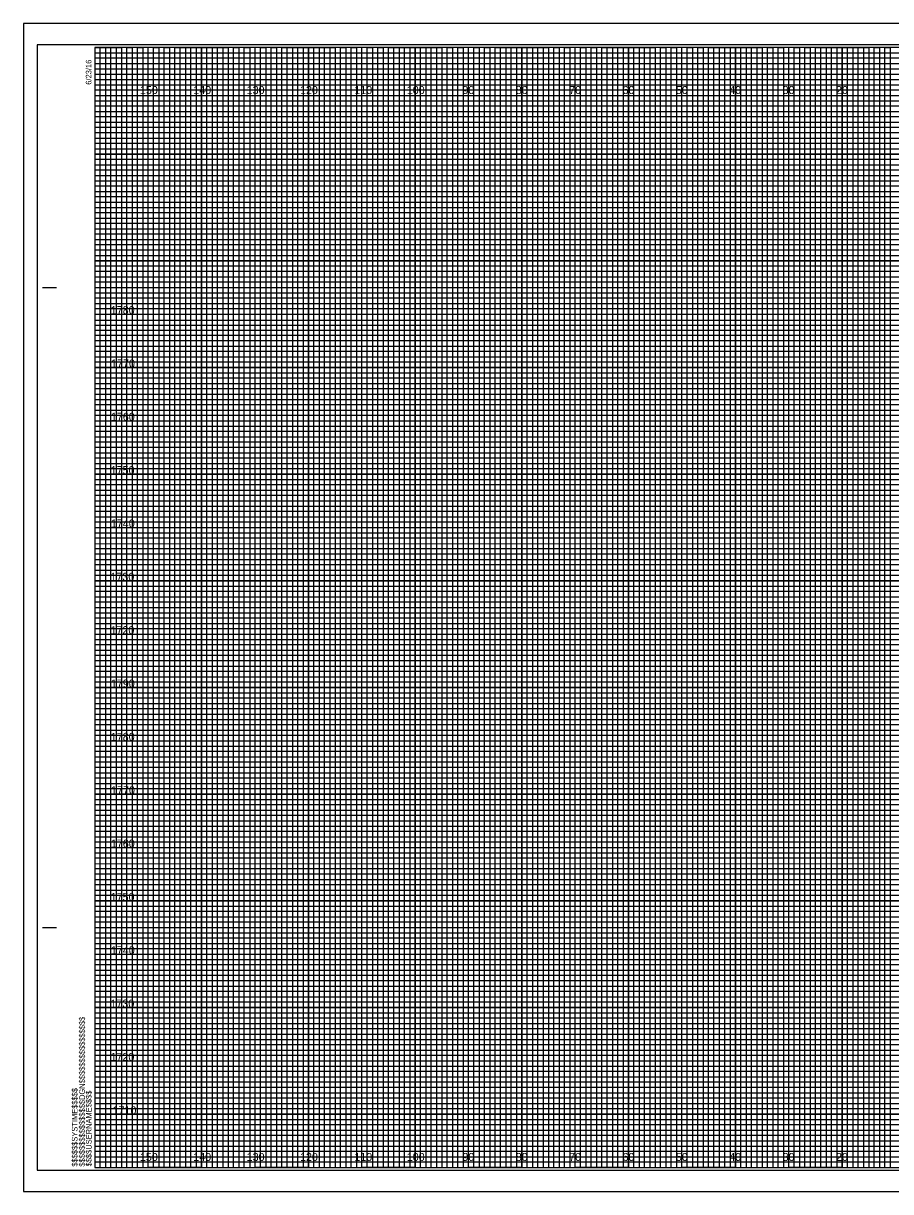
# Model space of a CAD drawing. Extents: x -15 to 323, y -5 to 6170.
# Drawn here: x -13.4 to 149.1, y 5055.5 to 5274.5 of the extents above; entities that cross this region are included whole.
import ezdxf

# ---------------------------------------------------------------- set-up
doc = ezdxf.new("R2010")
doc.units = 0
for name, color, linetype in [('Prop XS DDE', 7, 'Continuous'), ('Prop XS DDE Slope Text', 7, 'Continuous'), ('Prop XS DDE Text', 7, 'Continuous'), ('Prop XS Earthwork Shape', 7, 'Continuous'), ('Prop XS Noise Wall', 7, 'Continuous'), ('Prop XS Retaining Wall', 7, 'Continuous'), ('Prop XS Station Labels', 7, 'Continuous'), ('Scratch_Level_3', 7, 'Continuous'), ('Scratch_Level_7', 7, 'Continuous'), ('Scratch_Level_8', 7, 'Continuous'), ('Sheet Cross Section Grid Minor 1 CELL', 7, 'Continuous')]:
    doc.layers.add(name, color=color, linetype=linetype)

msp = doc.modelspace()

# ---------------------------------------------------------------- linework, layer by layer
at = {"layer": 'Prop XS DDE'}
msp.add_lwpolyline([(-13.4, 5055.5), (323.3, 5055.5), (323.3, 5274.5), (-13.4, 5274.5)], close=True, dxfattribs=at)
at = {"layer": 'Prop XS DDE Slope Text'}
msp.add_lwpolyline([(-10.8, 5059.5), (322.4, 5059.5), (322.4, 5270.5), (-10.8, 5270.5)], close=True, dxfattribs=at)
at = {"layer": 'Prop XS DDE Text'}
for p, q in [((10, 5060), (10, 5270)), ((20, 5060), (20, 5270)), ((30, 5060), (30, 5270)), ((40, 5060), (40, 5270)), ((50, 5060), (50, 5270)), ((60, 5060), (60, 5270)), ((70, 5060), (70, 5270)), ((80, 5060), (80, 5270)), ((90, 5060), (90, 5270)), ((100, 5060), (100, 5270)), ((110, 5060), (110, 5270)), ((120, 5060), (120, 5270)), ((130, 5060), (130, 5270)), ((140, 5060), (140, 5270)), ((0, 5260), (320, 5260)), ((0, 5250), (320, 5250)), ((0, 5240), (320, 5240)), ((0, 5230), (320, 5230)), ((0, 5220), (320, 5220)), ((0, 5210), (320, 5210)), ((0, 5200), (320, 5200)), ((0, 5190), (320, 5190)), ((0, 5180), (320, 5180)), ((0, 5170), (320, 5170)), ((0, 5160), (320, 5160)), ((0, 5150), (320, 5150)), ((0, 5140), (320, 5140)), ((0, 5130), (320, 5130)), ((0, 5120), (320, 5120)), ((0, 5110), (320, 5110)), ((0, 5100), (320, 5100)), ((0, 5090), (320, 5090)), ((0, 5080), (320, 5080)), ((0, 5070), (320, 5070))]:
    msp.add_line(p, q, dxfattribs=at)
at = {"layer": 'Prop XS Earthwork Shape'}
for p, q in [((10, 5270), (0, 5270)), ((10, 5060), (10, 5270)), ((30, 5270), (20, 5270)), ((20, 5270), (20, 5060)), ((30, 5060), (30, 5270)), ((50, 5270), (40, 5270)), ((40, 5270), (40, 5060)), ((50, 5060), (50, 5270)), ((70, 5270), (60, 5270)), ((60, 5270), (60, 5060)), ((70, 5060), (70, 5270)), ((90, 5270), (80, 5270)), ((80, 5270), (80, 5060)), ((90, 5060), (90, 5270)), ((110, 5270), (100, 5270)), ((100, 5270), (100, 5060)), ((110, 5060), (110, 5270)), ((130, 5270), (120, 5270)), ((120, 5270), (120, 5060)), ((130, 5060), (130, 5270)), ((150, 5270), (140, 5270)), ((140, 5270), (140, 5060)), ((20, 5060), (10, 5060)), ((40, 5060), (30, 5060)), ((60, 5060), (50, 5060)), ((80, 5060), (70, 5060)), ((100, 5060), (90, 5060)), ((120, 5060), (110, 5060)), ((140, 5060), (130, 5060))]:
    msp.add_line(p, q, dxfattribs=at)
for points in [[(0, 5260), (320, 5260), (320, 5250), (0, 5250)], [(0, 5240), (320, 5240), (320, 5230), (0, 5230)], [(0, 5220), (320, 5220), (320, 5210), (0, 5210)], [(0, 5200), (320, 5200), (320, 5190), (0, 5190)], [(0, 5180), (320, 5180), (320, 5170), (0, 5170)], [(0, 5160), (320, 5160), (320, 5150), (0, 5150)], [(0, 5140), (320, 5140), (320, 5130), (0, 5130)], [(0, 5120), (320, 5120), (320, 5110), (0, 5110)], [(0, 5100), (320, 5100), (320, 5090), (0, 5090)], [(0, 5080), (320, 5080), (320, 5070), (0, 5070)]]:
    msp.add_lwpolyline(points, dxfattribs=at)
at = {"layer": 'Prop XS Noise Wall'}
for p, q in [((-9.8, 5225), (-7.3, 5225)), ((-9.7, 5225), (-7.2, 5225)), ((-9.8, 5105), (-7.3, 5105)), ((-9.7, 5105), (-7.2, 5105)), ((0, 5060), (0, 5060)), ((0, 5060), (0, 5060)), ((0, 5060), (0, 5060)), ((0, 5060), (0, 5060)), ((0, 5060), (0, 5060)), ((0, 5060), (0, 5060)), ((0, 5060), (0, 5060))]:
    msp.add_line(p, q, dxfattribs=at)
msp.add_lwpolyline([(320, 5270), (0, 5270), (0, 5060), (320, 5060)], close=True, dxfattribs=at)
at = {"layer": 'Prop XS Retaining Wall'}
for points in [[(0, 5060), (1, 5060), (1, 5270), (2, 5270), (2, 5060)], [(2, 5060), (3, 5060), (3, 5270), (4, 5270), (4, 5060)], [(5, 5060), (6, 5060), (6, 5270), (7, 5270), (7, 5060)], [(7, 5060), (8, 5060), (8, 5270), (9, 5270), (9, 5060)], [(10, 5060), (11, 5060), (11, 5270), (12, 5270), (12, 5060)], [(12, 5060), (13, 5060), (13, 5270), (14, 5270), (14, 5060)], [(15, 5060), (16, 5060), (16, 5270), (17, 5270), (17, 5060)], [(17, 5060), (18, 5060), (18, 5270), (19, 5270), (19, 5060)], [(20, 5060), (21, 5060), (21, 5270), (22, 5270), (22, 5060)], [(22, 5060), (23, 5060), (23, 5270), (24, 5270), (24, 5060)], [(25, 5060), (26, 5060), (26, 5270), (27, 5270), (27, 5060)], [(27, 5060), (28, 5060), (28, 5270), (29, 5270), (29, 5060)], [(30, 5060), (31, 5060), (31, 5270), (32, 5270), (32, 5060)], [(32, 5060), (33, 5060), (33, 5270), (34, 5270), (34, 5060)], [(35, 5060), (36, 5060), (36, 5270), (37, 5270), (37, 5060)], [(37, 5060), (38, 5060), (38, 5270), (39, 5270), (39, 5060)], [(40, 5060), (41, 5060), (41, 5270), (42, 5270), (42, 5060)], [(42, 5060), (43, 5060), (43, 5270), (44, 5270), (44, 5060)], [(45, 5060), (46, 5060), (46, 5270), (47, 5270), (47, 5060)], [(47, 5060), (48, 5060), (48, 5270), (49, 5270), (49, 5060)], [(50, 5060), (51, 5060), (51, 5270), (52, 5270), (52, 5060)], [(52, 5060), (53, 5060), (53, 5270), (54, 5270), (54, 5060)], [(55, 5060), (56, 5060), (56, 5270), (57, 5270), (57, 5060)], [(57, 5060), (58, 5060), (58, 5270), (59, 5270), (59, 5060)], [(60, 5060), (61, 5060), (61, 5270), (62, 5270), (62, 5060)], [(62, 5060), (63, 5060), (63, 5270), (64, 5270), (64, 5060)], [(65, 5060), (66, 5060), (66, 5270), (67, 5270), (67, 5060)], [(67, 5060), (68, 5060), (68, 5270), (69, 5270), (69, 5060)], [(70, 5060), (71, 5060), (71, 5270), (72, 5270), (72, 5060)], [(72, 5060), (73, 5060), (73, 5270), (74, 5270), (74, 5060)], [(75, 5060), (76, 5060), (76, 5270), (77, 5270), (77, 5060)], [(77, 5060), (78, 5060), (78, 5270), (79, 5270), (79, 5060)], [(80, 5060), (81, 5060), (81, 5270), (82, 5270), (82, 5060)], [(82, 5060), (83, 5060), (83, 5270), (84, 5270), (84, 5060)], [(85, 5060), (86, 5060), (86, 5270), (87, 5270), (87, 5060)], [(87, 5060), (88, 5060), (88, 5270), (89, 5270), (89, 5060)], [(90, 5060), (91, 5060), (91, 5270), (92, 5270), (92, 5060)], [(92, 5060), (93, 5060), (93, 5270), (94, 5270), (94, 5060)], [(95, 5060), (96, 5060), (96, 5270), (97, 5270), (97, 5060)], [(97, 5060), (98, 5060), (98, 5270), (99, 5270), (99, 5060)], [(100, 5060), (101, 5060), (101, 5270), (102, 5270), (102, 5060)], [(102, 5060), (103, 5060), (103, 5270), (104, 5270), (104, 5060)], [(105, 5060), (106, 5060), (106, 5270), (107, 5270), (107, 5060)], [(107, 5060), (108, 5060), (108, 5270), (109, 5270), (109, 5060)], [(110, 5060), (111, 5060), (111, 5270), (112, 5270), (112, 5060)], [(112, 5060), (113, 5060), (113, 5270), (114, 5270), (114, 5060)], [(115, 5060), (116, 5060), (116, 5270), (117, 5270), (117, 5060)], [(117, 5060), (118, 5060), (118, 5270), (119, 5270), (119, 5060)], [(120, 5060), (121, 5060), (121, 5270), (122, 5270), (122, 5060)], [(122, 5060), (123, 5060), (123, 5270), (124, 5270), (124, 5060)], [(125, 5060), (126, 5060), (126, 5270), (127, 5270), (127, 5060)], [(127, 5060), (128, 5060), (128, 5270), (129, 5270), (129, 5060)], [(130, 5060), (131, 5060), (131, 5270), (132, 5270), (132, 5060)], [(132, 5060), (133, 5060), (133, 5270), (134, 5270), (134, 5060)], [(135, 5060), (136, 5060), (136, 5270), (137, 5270), (137, 5060)], [(137, 5060), (138, 5060), (138, 5270), (139, 5270), (139, 5060)], [(140, 5060), (141, 5060), (141, 5270), (142, 5270), (142, 5060)], [(142, 5060), (143, 5060), (143, 5270), (144, 5270), (144, 5060)], [(145, 5060), (146, 5060), (146, 5270), (147, 5270), (147, 5060)], [(147, 5060), (148, 5060), (148, 5270), (149, 5270), (149, 5060)]]:
    msp.add_lwpolyline(points, dxfattribs=at)
at = {"layer": 'Prop XS Station Labels'}
for points in [[(0, 5270), (5, 5270), (5, 5060), (15, 5060), (15, 5270), (25, 5270), (25, 5060), (35, 5060), (35, 5270), (45, 5270), (45, 5060), (55, 5060), (55, 5270), (65, 5270), (65, 5060), (75, 5060), (75, 5270), (85, 5270), (85, 5060), (95, 5060), (95, 5270), (105, 5270), (105, 5060), (115, 5060), (115, 5270), (125, 5270), (125, 5060), (135, 5060), (135, 5270), (145, 5270), (145, 5060), (155, 5060)], [(0, 5265), (275, 5265)], [(0, 5245), (320, 5245), (320, 5255), (0, 5255)], [(0, 5225), (320, 5225), (320, 5235), (0, 5235)], [(0, 5205), (320, 5205), (320, 5215), (0, 5215)], [(0, 5185), (320, 5185), (320, 5195), (0, 5195)], [(0, 5165), (320, 5165), (320, 5175), (0, 5175)], [(0, 5145), (320, 5145), (320, 5155), (0, 5155)], [(0, 5125), (320, 5125), (320, 5135), (0, 5135)], [(0, 5105), (320, 5105), (320, 5115), (0, 5115)], [(0, 5085), (320, 5085), (320, 5095), (0, 5095)], [(0, 5065), (320, 5065), (320, 5075), (0, 5075)]]:
    msp.add_lwpolyline(points, dxfattribs=at)
at = {"layer": 'Scratch_Level_7'}
for p, q in [((323.3, 5274.5), (-13.4, 5274.5)), ((-13.4, 5274.5), (-13.4, 5055.5)), ((-13.4, 5055.5), (323.3, 5055.5))]:
    msp.add_line(p, q, dxfattribs=at)
at = {"layer": 'Sheet Cross Section Grid Minor 1 CELL'}
for p, q in [((0, 5269), (260, 5269)), ((260, 5267.98), (0, 5267.98)), ((0, 5267.98), (0, 5267)), ((0, 5267), (260, 5267)), ((260, 5265.89), (0, 5265.89)), ((0, 5265.89), (0, 5264)), ((0, 5264), (320, 5264))]:
    msp.add_line(p, q, dxfattribs=at)
for points in [[(0, 5263), (270, 5263), (320, 5263), (320, 5262), (0, 5262)], [(0, 5261), (320, 5261), (320, 5259), (0, 5259)], [(0, 5258), (320, 5258), (320, 5257), (0, 5256.98)], [(0, 5256), (320, 5256), (320, 5254), (0, 5254)], [(0, 5253), (320, 5253), (320, 5252), (0, 5252)], [(0, 5251), (320, 5251), (320, 5249), (0, 5249)], [(0, 5248), (320, 5248), (320, 5247), (0, 5247)], [(0, 5246), (320, 5246), (320, 5244), (0, 5244)], [(0, 5243), (320, 5243), (320, 5242), (0, 5242)], [(0, 5241), (320, 5241), (320, 5239), (0, 5239)], [(0, 5238), (320, 5238), (320, 5237), (0, 5237)], [(0, 5236), (320, 5236), (320, 5233.95), (320, 5233), (320, 5232), (0, 5232)], [(0, 5234), (320, 5234), (320, 5233), (0, 5233)], [(0, 5231), (320, 5231), (320, 5229), (0, 5229.03)], [(0, 5229.03), (320, 5229), (320, 5228), (0, 5228)], [(0, 5227), (320, 5227), (320, 5226), (0, 5226)], [(0, 5224), (320, 5224), (320, 5223), (0, 5223)], [(0, 5222), (320, 5222), (320, 5221), (0, 5221)], [(-0.07, 5218.89), (320, 5218.89), (320, 5217.88), (-0.07, 5217.88)], [(0, 5217), (320, 5217), (320, 5216), (0, 5216)], [(0, 5214), (320, 5214), (320, 5213), (0, 5213)], [(0, 5212), (320, 5212), (320, 5211), (0, 5211)], [(0, 5209), (320, 5209), (320, 5208), (0, 5208)], [(0, 5207), (320, 5207), (320, 5206), (0, 5206)], [(0, 5204), (320, 5204), (320, 5203), (0, 5203)], [(0, 5202), (320, 5202), (320, 5201), (0, 5201)], [(0, 5199), (320, 5199), (319.99, 5197.98), (0, 5198)], [(0, 5197), (320, 5197), (320, 5196), (0, 5196)], [(0, 5194), (320, 5194), (320, 5193), (0, 5193)], [(0, 5192), (320, 5192), (320, 5191), (0, 5191)], [(0, 5189), (320, 5189), (320, 5188), (0, 5188)], [(0, 5187), (320, 5187), (320, 5186), (0, 5186)], [(0, 5184), (320, 5184), (320, 5183), (0, 5183)], [(0, 5182), (320, 5182), (320, 5181), (0, 5181)], [(0, 5179), (320, 5179), (320, 5178), (0, 5178)], [(0, 5176.99), (320.07, 5176.91), (320, 5176), (0, 5176)], [(0, 5174), (320, 5174), (320, 5173), (0, 5173)], [(0, 5172), (320, 5172), (320, 5171), (0, 5171)], [(0, 5169), (320, 5169), (320, 5168), (0, 5168)], [(0, 5167), (320, 5167), (320, 5166), (0, 5166)], [(0, 5164), (320, 5164), (320, 5163), (0, 5163)], [(0, 5162), (320, 5162), (320, 5161), (0, 5161)], [(0, 5159), (320, 5159), (320, 5158), (0, 5158)], [(0, 5157), (320, 5157), (320, 5156), (0, 5156)], [(0, 5154), (320, 5154), (320, 5153), (0, 5153)], [(0, 5152), (320, 5152), (320, 5151), (0, 5151)], [(0, 5149), (320, 5149), (320, 5148), (0, 5148)], [(0, 5147), (320, 5147), (320, 5146), (0, 5146)], [(0, 5144), (320, 5144), (320, 5143), (0, 5143)], [(0, 5142), (320, 5142), (320, 5141), (0, 5141)], [(0, 5139), (320, 5139), (319.99, 5137.98), (0, 5138)], [(0, 5137), (320, 5137), (320, 5136), (0, 5136)], [(0, 5134), (320, 5134), (320, 5133), (0, 5133)], [(0, 5132), (320, 5132), (320, 5131), (0, 5131)], [(0, 5129), (320, 5129), (320, 5128), (0, 5128)], [(0, 5127), (320, 5127), (320, 5126), (0, 5126)], [(0, 5124), (320, 5124), (320, 5123), (0, 5123)], [(0, 5122), (320, 5122), (320, 5121), (0, 5121)], [(0, 5119), (320, 5119), (320, 5118), (0, 5118)], [(0, 5116.99), (320.07, 5116.91), (320, 5116), (0, 5116)], [(0, 5114), (320, 5114), (320, 5113), (0, 5113)], [(0, 5112), (320, 5112), (320, 5111), (0, 5111)], [(0, 5109), (320, 5109), (320, 5108), (0, 5108)], [(0, 5107), (320, 5107), (320, 5106), (0, 5106)], [(0, 5104), (320, 5104), (320, 5103), (0, 5103)], [(0, 5102), (320, 5102), (320, 5101), (0, 5101)], [(0, 5099), (320, 5099), (320, 5098), (0, 5098)], [(0, 5097), (320, 5097), (320, 5096), (0, 5096)], [(0, 5094), (320, 5094), (320, 5093), (0, 5093)], [(0, 5092), (320, 5092), (320, 5091), (0, 5091)], [(0, 5089), (320, 5089), (320, 5088), (0, 5088)], [(0, 5087), (320, 5087), (320, 5086), (0, 5086)], [(0, 5084), (320, 5084), (320, 5083), (0, 5083)], [(0, 5082), (320, 5082), (320, 5081), (0, 5081)], [(0, 5079), (320, 5079), (320, 5078), (0, 5078)], [(0, 5077), (320, 5077), (320, 5076), (0, 5076)], [(0, 5074), (320, 5074), (320, 5073), (0, 5073)], [(0, 5072), (320, 5072), (320, 5071), (0, 5071)], [(0, 5069), (320, 5069), (320, 5068), (0, 5068)], [(0, 5067), (320, 5067), (320, 5066), (0, 5066)], [(0, 5064), (320, 5064), (320, 5063), (0, 5063)], [(0, 5062), (320, 5062), (320, 5061), (0, 5061)]]:
    msp.add_lwpolyline(points, dxfattribs=at)

# ---------------------------------------------------------------- texts
at = {"layer": 'Prop XS Noise Wall'}
for s, p in [('6/23/16', (-0.65, 5263)), ('$$$$$$$$$$$$$$$$DGN$$$$$$$$$$$$$$$$', (-1.88, 5060.18)), ('$$$$$$SYSTIME$$$$$', (-3.26, 5060.18)), ('$$$$USERNAME$$$$', (-0.62, 5060.23))]:
    msp.add_text(s, height=1.05, rotation=90, dxfattribs=at).set_placement(p)
at = {"layer": 'Scratch_Level_3'}
for s, p in [('1780', (2.98, 5220)), ('1770', (3.04, 5210)), ('1760', (3, 5200)), ('1750', (2.96, 5190)), ('1740', (3, 5180)), ('1730', (2.92, 5170)), ('1720', (2.93, 5160)), ('1790', (3, 5150)), ('1780', (2.98, 5140)), ('1770', (3.04, 5130)), ('1760', (3, 5120)), ('1750', (2.96, 5110)), ('1740', (3, 5100)), ('1730', (2.92, 5090)), ('1720', (2.93, 5080)), ('1710', (3.31, 5070))]:
    msp.add_text(s, height=1.5, dxfattribs=at).set_placement(p)
at = {"layer": 'Scratch_Level_8'}
for s, p in [('150', (8.44, 5261.25)), ('140', (18.44, 5261.25)), ('130', (28.44, 5261.25)), ('120', (38.44, 5261.25)), ('110', (48.62, 5261.25)), ('100', (58.44, 5261.25)), ('90', (68.86, 5261.25)), ('80', (78.86, 5261.25)), ('70', (88.86, 5261.25)), ('60', (98.86, 5261.25)), ('50', (108.86, 5261.25)), ('40', (118.86, 5261.25)), ('30', (128.86, 5261.25)), ('20', (138.86, 5261.25)), ('150', (8.44, 5061.25)), ('140', (18.44, 5061.25)), ('130', (28.44, 5061.25)), ('120', (38.44, 5061.25)), ('110', (48.62, 5061.25)), ('100', (58.44, 5061.25)), ('90', (68.86, 5061.25)), ('80', (78.86, 5061.25)), ('70', (88.86, 5061.25)), ('60', (98.86, 5061.25)), ('50', (108.86, 5061.25)), ('40', (118.86, 5061.25)), ('30', (128.86, 5061.25)), ('20', (138.86, 5061.25))]:
    msp.add_text(s, height=1.5, dxfattribs=at).set_placement(p)

doc.saveas('drawing.dxf')
